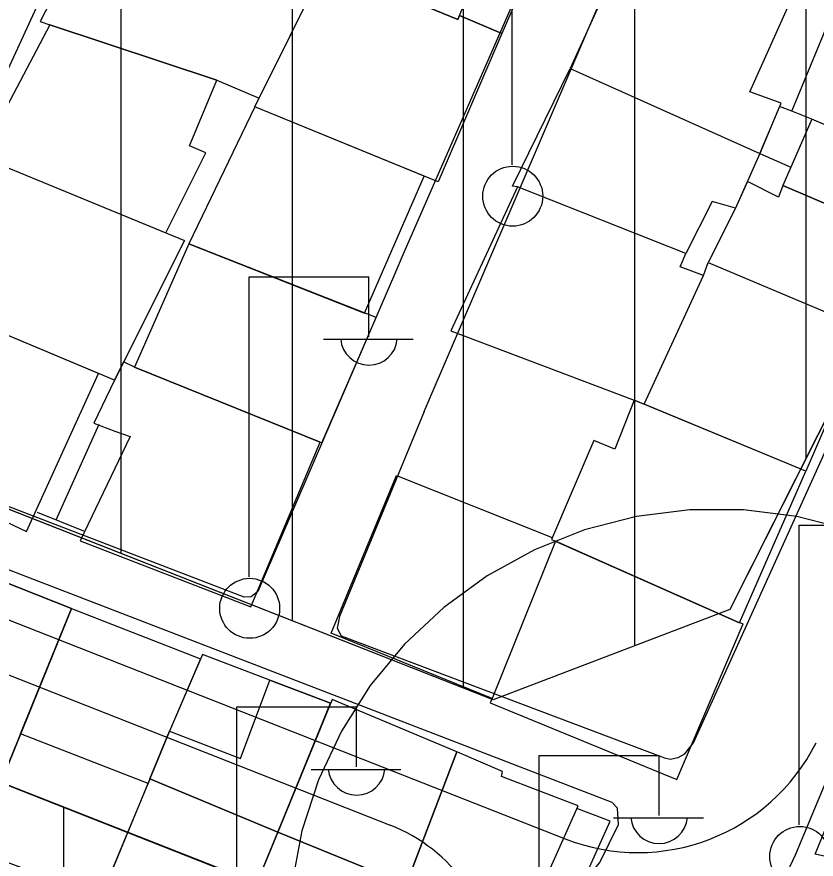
# Model space of a CAD drawing. Extents: x 417997 to 421451, y 4451742 to 4455216.
# Drawn here: x 419249.3 to 419295.97, y 4452701 to 4452750.14 of the extents above; entities that cross this region are included whole.
import ezdxf

# ---------------------------------------------------------------- set-up
doc = ezdxf.new("R2010")
doc.units = 0
for name, color, linetype in [('ADAKENARI', 7, 'Continuous'), ('B_Mesken', 7, 'Continuous'), ('B_Teras', 7, 'Continuous'), ('KALDIRIM', 7, 'Continuous'), ('KD_KAV_25', 7, 'Continuous'), ('PL_KON_MEV_350', 7, 'Continuous'), ('S_Elektrik_Diregi', 7, 'Continuous'), ('Sinir_Duvar_tek_tarafa_ait', 7, 'Continuous'), ('TR_ORTAYOGUNKONUT', 7, 'Continuous'), ('Yol_Sose', 7, 'Continuous')]:
    doc.layers.add(name, color=color, linetype=linetype)

msp = doc.modelspace()

# ---------------------------------------------------------------- linework, layer by layer
at = {"layer": 'ADAKENARI'}
for p, q in [((419338.263, 4452809.45), (419290.932, 4452715.558)), ((419338.263, 4452809.45), (419290.932, 4452715.558)), ((419277.123, 4452710.286), (419154.406, 4452758.519)), ((419277.123, 4452710.286), (419154.406, 4452758.519)), ((419148.919, 4452744.559), (419265.064, 4452698.909)), ((419148.919, 4452744.559), (419265.064, 4452698.909)), ((419290.932, 4452715.558), (419277.123, 4452710.286)), ((419290.932, 4452715.558), (419277.123, 4452710.286))]:
    msp.add_line(p, q, dxfattribs=at)
at = {"layer": 'B_Mesken'}
for points in [[(419269.911, 4452756.056), (419272.103, 4452760.886), (419281.053, 4452757.045), (419277.625, 4452749.178), (419275.148, 4452750.22), (419275.052, 4452749.991), (419268.429, 4452752.72), (419269.805, 4452756.102)], [(419260.983, 4452746.447), (419263.46, 4452745.39), (419267.334, 4452753.19), (419266.337, 4452753.608), (419254.95, 4452758.183), (419250.669, 4452749.868), (419251.237, 4452749.679)], [(419292.692, 4452742.171), (419293.926, 4452745.111), (419292.105, 4452745.767), (419294.503, 4452751.092), (419285.377, 4452755.395), (419281.604, 4452747.129)], [(419306.528, 4452750.289), (419307.196, 4452749.996), (419303.187, 4452740.974), (419295.731, 4452744.17), (419294.555, 4452744.642), (419296.773, 4452750.015), (419296.479, 4452750.16), (419298.314, 4452753.817)], [(419263.208, 4452744.884), (419267.334, 4452753.19), (419268.429, 4452752.72), (419275.052, 4452749.991), (419275.148, 4452750.22), (419277.625, 4452749.178), (419273.9, 4452740.518)], [(419251.237, 4452749.679), (419247.161, 4452741.99), (419258.009, 4452737.545), (419260.33, 4452742.213), (419259.394, 4452742.623), (419260.983, 4452746.447)], [(419278.539, 4452740.224), (419278.243, 4452740.261), (419281.604, 4452747.129), (419292.692, 4452742.171), (419291.263, 4452738.972), (419289.896, 4452739.368), (419288.364, 4452736.335)], [(419269.612, 4452732.862), (419273.089, 4452740.85), (419263.208, 4452744.884), (419259.342, 4452736.893)], [(419301.463, 4452737.128), (419303.187, 4452740.974), (419295.731, 4452744.17), (419294.555, 4452744.642), (419293.839, 4452744.904), (419292.692, 4452742.171), (419294.504, 4452741.371), (419294.033, 4452740.296), (419293.767, 4452739.627), (419291.958, 4452740.529), (419291.263, 4452738.972), (419289.672, 4452735.807), (419298.948, 4452731.901), (419301.463, 4452737.128), (419294.033, 4452740.296)], [(419259.089, 4452737.103), (419255.002, 4452728.942), (419243.21, 4452733.88), (419247.161, 4452741.99)], [(419285.351, 4452727.788), (419285.941, 4452727.544), (419289.404, 4452735.057), (419288.041, 4452735.561), (419288.364, 4452736.335), (419278.539, 4452740.224), (419274.642, 4452731.833)], [(419259.342, 4452736.893), (419256.177, 4452729.695), (419267.106, 4452725.296), (419270.275, 4452732.602)], [(419289.404, 4452735.057), (419289.672, 4452735.807), (419298.948, 4452731.901), (419295.363, 4452723.642), (419285.941, 4452727.544)], [(419243.21, 4452733.88), (419239.454, 4452725.058), (419249.862, 4452720.111), (419254.069, 4452729.333)], [(419256.177, 4452729.695), (419255.538, 4452730.013), (419255.002, 4452728.942), (419253.807, 4452726.43), (419255.031, 4452725.969), (419255.917, 4452725.668), (419253.005, 4452719.576), (419262.974, 4452715.723), (419267.011, 4452725.334)], [(419280.517, 4452719.652), (419291.492, 4452714.78), (419295.363, 4452723.642), (419285.351, 4452727.788), (419284.221, 4452724.914), (419283, 4452725.434)], [(419271.464, 4452723.39), (419280.569, 4452719.773), (419280.517, 4452719.652), (419280.756, 4452719.546), (419277.052, 4452710.369), (419267.663, 4452714.188)], [(419238.016, 4452706.325), (419241.267, 4452705.027), (419240.62, 4452703.38), (419246.537, 4452701.003), (419252.494, 4452715.631), (419246.387, 4452718.043), (419246.321, 4452717.875), (419243.267, 4452719.11), (419240.684, 4452720.256), (419235.381, 4452707.385)], [(419277.052, 4452710.369), (419276.936, 4452710.129), (419287.844, 4452705.639), (419291.708, 4452714.73), (419291.492, 4452714.78), (419280.756, 4452719.546)], [(419256.966, 4452705.415), (419249.513, 4452708.31), (419252.494, 4452715.631), (419260.036, 4452712.679), (419258.222, 4452708.467), (419257.074, 4452705.677)], [(419258.222, 4452708.467), (419257.074, 4452705.677), (419264.546, 4452702.57), (419267.617, 4452710.093), (419264.075, 4452711.451), (419260.15, 4452712.945)], [(419264.546, 4452702.57), (419272.034, 4452699.531), (419274.991, 4452707.264), (419267.709, 4452710.319)], [(419298.431, 4452700.728), (419295.908, 4452701.297), (419297.493, 4452705.138), (419298.037, 4452704.841), (419300.678, 4452710.404), (419301.025, 4452710.257), (419313.086, 4452706.297), (419313.182, 4452706.579), (419314.857, 4452706.146), (419312.269, 4452696.392), (419302.45, 4452699.479)], [(419246.682, 4452701.359), (419254.08, 4452698.46), (419256.966, 4452705.415), (419249.513, 4452708.31)], [(419279.417, 4452698.149), (419280.679, 4452699.077), (419281.903, 4452698.659), (419283.954, 4452703.208), (419282.004, 4452703.953), (419282.073, 4452704.109), (419277.593, 4452705.813), (419277.663, 4452706.106), (419274.991, 4452707.264), (419272.034, 4452699.531), (419274.202, 4452698.713), (419278.393, 4452697.131), (419279.101, 4452697.44)], [(419253.738, 4452697.635), (419261.209, 4452694.493), (419264.546, 4452702.57), (419257.074, 4452705.677)], [(419265.993, 4452693.751), (419267.561, 4452693.126), (419270.306, 4452693.756), (419271.229, 4452695.416), (419272.514, 4452694.894), (419272.92, 4452695.812), (419276.004, 4452698.033), (419274.202, 4452698.713), (419272.034, 4452699.531), (419264.546, 4452702.57), (419261.474, 4452695.133), (419265.833, 4452693.378)]]:
    msp.add_lwpolyline(points, close=True, dxfattribs=at)
at = {"layer": 'B_Teras'}
for points in [[(419268.429, 4452752.72), (419275.052, 4452749.991), (419276.166, 4452752.648), (419273.579, 4452753.725), (419273.857, 4452754.346), (419269.805, 4452756.102)], [(419295.731, 4452744.17), (419294.033, 4452740.296), (419301.463, 4452737.128), (419303.187, 4452740.974)], [(419240.62, 4452703.38), (419246.387, 4452718.043), (419252.494, 4452715.631), (419246.537, 4452701.003)], [(419257.074, 4452705.677), (419258.222, 4452708.467), (419262.371, 4452706.869), (419264.075, 4452711.451), (419267.617, 4452710.093), (419264.546, 4452702.57)], [(419272.034, 4452699.531), (419278.393, 4452697.131), (419279.101, 4452697.44), (419282.073, 4452704.109), (419277.593, 4452705.813), (419277.663, 4452706.106), (419274.991, 4452707.264), (419272.034, 4452699.531)], [(419261.474, 4452695.133), (419265.833, 4452693.378), (419267.38, 4452696.98), (419272.514, 4452694.894), (419274.202, 4452698.713), (419272.034, 4452699.531), (419264.546, 4452702.57)]]:
    msp.add_lwpolyline(points, close=True, dxfattribs=at)
at = {"layer": 'KALDIRIM'}
for p, q in [((419202.081, 4452733.334), (419281.314, 4452702.193)), ((419202.081, 4452733.334), (419281.314, 4452702.193)), ((419200.318, 4452730.804), (419271.105, 4452702.982)), ((419200.318, 4452730.804), (419271.105, 4452702.982))]:
    msp.add_line(p, q, dxfattribs=at)
for centre, radius, start, end in [((419285.574, 4452713.033), 11.647, 248.5436, 333.2472), ((419285.574, 4452713.033), 11.647, 248.5436, 333.2472), ((419267.473, 4452693.743), 9.927, 298.1786, 68.5434), ((419267.473, 4452693.743), 9.927, 298.1786, 68.5434)]:
    msp.add_arc(centre, radius, start, end, dxfattribs=at)
at = {"layer": 'KD_KAV_25'}
for p, q in [((419288.598, 4452721.378), (419285.483, 4452720.985)), ((419288.598, 4452721.378), (419285.483, 4452720.985)), ((419291.738, 4452721.378), (419288.598, 4452721.378)), ((419291.738, 4452721.378), (419288.598, 4452721.378)), ((419294.853, 4452720.985), (419291.738, 4452721.378)), ((419294.853, 4452720.985), (419291.738, 4452721.378)), ((419285.483, 4452720.985), (419282.443, 4452720.204)), ((419285.483, 4452720.985), (419282.443, 4452720.204)), ((419297.893, 4452720.204), (419294.853, 4452720.985)), ((419297.893, 4452720.204), (419294.853, 4452720.985)), ((419282.443, 4452720.204), (419279.523, 4452719.048)), ((419282.443, 4452720.204), (419279.523, 4452719.048)), ((419279.523, 4452719.048), (419276.772, 4452717.536)), ((419279.523, 4452719.048), (419276.772, 4452717.536)), ((419276.772, 4452717.536), (419274.232, 4452715.69)), ((419276.772, 4452717.536), (419274.232, 4452715.69)), ((419274.232, 4452715.69), (419271.944, 4452713.541)), ((419274.232, 4452715.69), (419271.944, 4452713.541)), ((419271.944, 4452713.541), (419269.943, 4452711.122)), ((419271.944, 4452713.541), (419269.943, 4452711.122)), ((419269.943, 4452711.122), (419268.26, 4452708.471)), ((419269.943, 4452711.122), (419268.26, 4452708.471)), ((419268.26, 4452708.471), (419266.924, 4452705.631)), ((419268.26, 4452708.471), (419266.924, 4452705.631)), ((419266.924, 4452705.631), (419265.953, 4452702.645)), ((419266.924, 4452705.631), (419265.953, 4452702.645)), ((419265.953, 4452702.645), (419265.365, 4452699.561)), ((419265.953, 4452702.645), (419265.365, 4452699.561))]:
    msp.add_line(p, q, dxfattribs=at)
at = {"layer": 'PL_KON_MEV_350'}
for points in [[(419338.263, 4452809.45), (419290.932, 4452715.558), (419277.123, 4452710.286), (419154.406, 4452758.519), (419151.377, 4452759.909), (419148.52, 4452761.626), (419145.872, 4452763.649), (419143.464, 4452765.954), (419141.327, 4452768.511), (419139.486, 4452771.29), (419137.966, 4452774.256), (419136.783, 4452777.373), (419135.954, 4452780.601), (419135.488, 4452783.901), (419135.391, 4452787.233), (419139.641, 4452947.996)], [(419113.211, 4452665.24), (419150.677, 4452645.125), (419183.024, 4452627.759), (419213.321, 4452671.387), (419226.574, 4452660.394), (419230.288, 4452664.533), (419234.19, 4452668.496), (419238.272, 4452672.274), (419242.524, 4452675.858), (419246.938, 4452679.241), (419251.503, 4452682.417), (419256.211, 4452685.377), (419261.051, 4452688.116), (419265.556, 4452690.529), (419265.064, 4452698.909), (419148.919, 4452744.559), (419145.263, 4452746.187), (419141.767, 4452748.133), (419138.457, 4452750.382)]]:
    msp.add_lwpolyline(points, dxfattribs=at)
at = {"layer": 'S_Elektrik_Diregi'}
for p, q in [((419278.221, 4452741.516), (419278.221, 4452759.016)), ((419262.864, 4452717.469), (419262.864, 4452734.969)), ((419262.864, 4452734.969), (419269.864, 4452734.969)), ((419269.864, 4452731.469), (419269.864, 4452734.969)), ((419267.204, 4452731.329), (419272.454, 4452731.329)), ((419294.981, 4452702.994), (419294.981, 4452720.494)), ((419294.981, 4452720.494), (419301.981, 4452720.494)), ((419262.142, 4452692.38), (419262.142, 4452709.88)), ((419262.142, 4452709.88), (419269.142, 4452709.88)), ((419269.142, 4452706.38), (419269.142, 4452709.88)), ((419279.802, 4452689.555), (419279.802, 4452707.055)), ((419279.802, 4452707.055), (419286.802, 4452707.055)), ((419286.802, 4452703.555), (419286.802, 4452707.055)), ((419266.482, 4452706.24), (419271.732, 4452706.24)), ((419284.142, 4452703.415), (419289.392, 4452703.415))]:
    msp.add_line(p, q, dxfattribs=at)
for centre in [(419278.257, 4452739.68), (419262.9, 4452715.634), (419295.017, 4452701.158)]:
    msp.add_circle(centre, 1.75, dxfattribs=at)
for centre in [(419269.864, 4452731.482), (419269.143, 4452706.393), (419286.803, 4452703.568)]:
    msp.add_arc(centre, 1.658, 184.8384, 355.1464, dxfattribs=at)
at = {"layer": 'Sinir_Duvar_tek_tarafa_ait'}
for points in [[(419251.596, 4452720.789), (419254.12, 4452726.38)], [(419253.222, 4452720.141), (419250.514, 4452721.221)]]:
    msp.add_lwpolyline(points, dxfattribs=at)
at = {"layer": 'TR_ORTAYOGUNKONUT'}
for p, q in [((419275.391, 4452710.967), (419275.391, 4452851.823)), ((419275.391, 4452710.967), (419275.391, 4452851.823)), ((419285.391, 4452713.442), (419285.391, 4452846.709)), ((419285.391, 4452713.442), (419285.391, 4452846.709)), ((419265.391, 4452714.898), (419265.391, 4452843.969)), ((419265.391, 4452714.898), (419265.391, 4452843.969)), ((419295.391, 4452724.403), (419295.391, 4452841.596)), ((419295.391, 4452724.403), (419295.391, 4452841.596)), ((419255.391, 4452718.828), (419255.391, 4452824.326)), ((419255.391, 4452718.828), (419255.391, 4452824.326)), ((419252.048, 4452682.759), (419252.048, 4452704.025)), ((419252.048, 4452682.759), (419252.048, 4452704.025))]:
    msp.add_line(p, q, dxfattribs=at)
at = {"layer": 'Yol_Sose'}
for points in [[(419294.769, 4452691.564), (419306.627, 4452683.763), (419307.93, 4452683.811), (419308.853, 4452684.451), (419309.727, 4452685.839), (419318.123, 4452713.528), (419332.947, 4452758.654), (419349.23, 4452808.282), (419349.249, 4452808.804), (419348.99, 4452809.449), (419348.487, 4452809.798), (419347.513, 4452810.027), (419347.025, 4452809.802), (419345.836, 4452808.447), (419329.303, 4452777.908), (419315.631, 4452749.71), (419297.387, 4452707.564), (419294.756, 4452701.239), (419294.441, 4452700.579), (419293.943, 4452697.208), (419293.867, 4452695.365), (419293.983, 4452693.469), (419294.275, 4452692.39)], [(419271.417, 4452735.242), (419263.376, 4452716.609), (419262.992, 4452716.314), (419262.575, 4452716.281), (419239.728, 4452725.054), (419239.277, 4452725.472), (419239.175, 4452726.046), (419239.368, 4452726.62), (419257.56, 4452766.157), (419257.91, 4452766.678), (419258.536, 4452766.85), (419280.044, 4452757.837), (419280.477, 4452757.384), (419280.563, 4452756.879), (419280.56, 4452756.201), (419271.785, 4452736.127)], [(419167.25, 4452732.016), (419191.42, 4452722.614), (419218.367, 4452712.267), (419267.542, 4452693.74), (419267.941, 4452693.687), (419268.741, 4452693.754), (419278.57, 4452697.864), (419281.459, 4452699.351), (419283.027, 4452700.441), (419283.34, 4452700.805), (419284.425, 4452703.027), (419284.376, 4452703.984), (419284.064, 4452704.315), (419163.58, 4452750.712), (419163.042, 4452750.836), (419162.624, 4452750.785), (419162.19, 4452750.681), (419161.945, 4452750.369), (419161.841, 4452750.23), (419161.786, 4452749.604), (419164.937, 4452735.546), (419165.661, 4452733.527), (419166.058, 4452732.935), (419166.647, 4452732.342)]]:
    msp.add_lwpolyline(points, close=True, dxfattribs=at)
for points in [[(419273.093, 4452727.116), (419290.682, 4452768.096)], [(419273.093, 4452727.116), (419268.149, 4452715.162), (419268.008, 4452714.485), (419268.232, 4452714.032), (419287.114, 4452706.92), (419287.444, 4452706.832), (419287.914, 4452706.936), (419288.315, 4452707.143), (419288.804, 4452707.785), (419299.123, 4452730.578)]]:
    msp.add_lwpolyline(points, dxfattribs=at)

doc.saveas('drawing.dxf')
